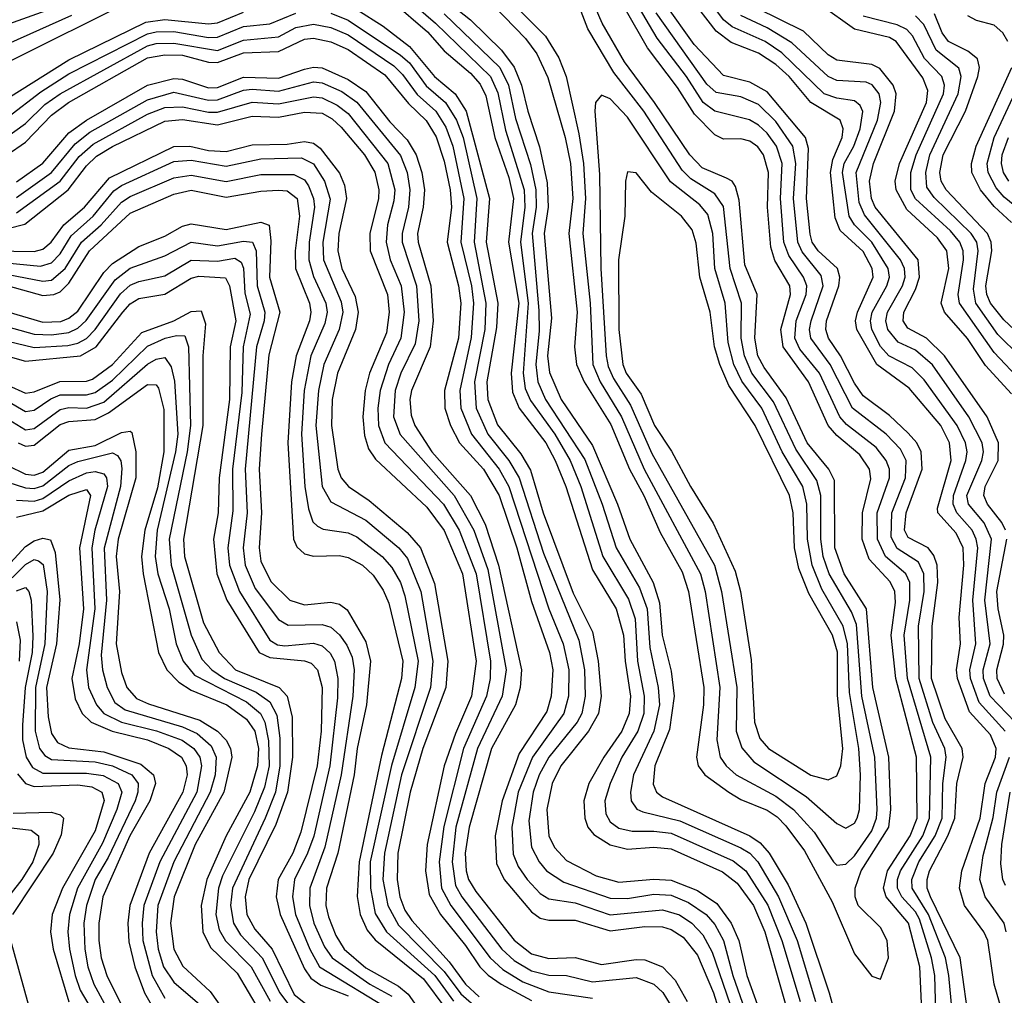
# Model space of a CAD drawing. Header units: inches. Extents: x 501365 to 657855, y 482276 to 547543.
# Tile 750 of 957: x 606617 to 608873, y 526385 to 528620. Entities that reach past the tile are written whole.
import ezdxf

# ---------------------------------------------------------------- set-up
doc = ezdxf.new("R2010")
doc.units = ezdxf.units.IN
doc.header["$MEASUREMENT"] = 0
doc.layers.add('A6502', color=7, linetype='Continuous')

msp = doc.modelspace()

# ---------------------------------------------------------------- linework, layer by layer
at = {"layer": 'A6502', "color": 5}
for points, elevation in [([(607678.1, 528678.1), (607776.5, 528576.5), (607801.8, 528541.8), (607827.7, 528487.7), (607867.3, 528350), (607879.1, 528290), (607884.8, 528210), (607875.7, 528130), (607894.6, 527950), (607888.6, 527870), (607892.8, 527830), (607910.6, 527790), (607972, 527692), (608014.9, 527590), (608047.5, 527530), (608084.9, 527444.9), (608135.1, 527355.1), (608149.5, 527310), (608185.1, 527090), (608184.1, 527050), (608167.9, 526930), (608171.6, 526910), (608187.2, 526890), (608242.4, 526850), (608270, 526833.5), (608330, 526808.8), (608353.3, 526793.3), (608372.7, 526772.7), (608415.2, 526715.2), (608478.6, 526598.6), (608530, 526479.8), (608570, 526428.6), (608590, 526421.2), (608607.8, 526470), (608605.3, 526510), (608590, 526539.9), (608538.9, 526590), (608531.6, 526610), (608531.6, 526630), (608545.6, 526670), (608609, 526770), (608613.6, 526810), (608608.6, 526930), (608572.1, 527090), (608557.9, 527270), (608506.1, 527350), (608485.2, 527410), (608484.2, 527564.3), (608471.3, 527590), (608422, 527650), (608373.8, 527753.8), (608322.8, 527822.8), (608308.7, 527850), (608301.4, 527890), (608307, 527990), (608278.5, 528058.5), (608266.2, 528206.2), (608257.5, 528237.5), (608249.6, 528249.6), (608237, 528257), (608180.8, 528280.8), (608152.5, 528310), (608072.1, 528430), (608003, 528523), (607952, 528612), (607900.4, 528730)], 4120), ([(607693, 528713), (607821.8, 528581.8), (607852.8, 528532.8), (607869.2, 528490), (607898.7, 528358.7), (607909.3, 528290), (607913.9, 528210), (607907.5, 528130), (607924.2, 527970), (607930.4, 527830), (607947.1, 527790), (607996.2, 527710), (608048.3, 527590), (608177.5, 527350), (608187.6, 527310), (608221.6, 527090), (608214.8, 526970), (608222.3, 526930), (608236.1, 526910), (608258.6, 526890), (608350, 526840.6), (608390.5, 526810.5), (608438.1, 526758.1), (608482.3, 526690), (608490, 526682.3), (608510, 526684.7), (608530, 526704.4), (608570, 526761.2), (608580.8, 526790), (608581.8, 526810), (608576.7, 526930), (608547.3, 527070), (608534.4, 527234.4), (608523.5, 527263.5), (608472.1, 527350), (608458.5, 527390), (608452.7, 527430), (608452.7, 527530), (608444.1, 527564.1), (608395.6, 527635.6), (608344.6, 527744.5), (608295.1, 527810), (608277.8, 527850), (608270.6, 527890), (608271.1, 527970), (608245.3, 528050), (608230, 528191.5), (608210, 528221.2), (608155.4, 528255.4), (608134.9, 528274.9), (608047.1, 528410), (607978.7, 528498.7), (607919.2, 528599.2), (607869.1, 528729.1)], 4140), ([(607530, 528715.1), (607650, 528619.2), (607721.3, 528550), (607750, 528511.4), (607766.7, 528470), (607781.2, 528410), (607808.6, 528328.6), (607825.8, 528245.8), (607827.8, 528190), (607819.3, 528130), (607836, 527936), (607826.5, 527850), (607831.2, 527811.2), (607858.1, 527750), (607930, 527644.6), (607986.9, 527510), (608015.5, 527430), (608068.9, 527330), (608083.4, 527283.4), (608089.2, 527210), (608110, 527127.5), (608117.2, 527070), (608106.1, 526993.9), (608072.8, 526910), (608068.6, 526868.6), (608076.7, 526850), (608090, 526839), (608290, 526749.8), (608313.7, 526733.7), (608334.4, 526710), (608377.9, 526637.9), (608418.8, 526550), (608472.4, 526390), (608511.1, 526250)], 4080), ([(607470, 528698.8), (607570, 528612.2), (607696.1, 528490), (607712.5, 528452.6), (607730, 528366.4), (607773, 528230), (607774.7, 528190), (607764.7, 528110), (607782.6, 527970), (607770.6, 527810), (607775.1, 527775.1), (607787.5, 527747.5), (607843.6, 527670), (607878.2, 527610), (607903.2, 527550), (607953.8, 527390), (608012.4, 527292.4), (608027.3, 527247.3), (608033.2, 527150), (608048.4, 527070), (608047.5, 527030), (608033.9, 526990), (607997.1, 526930), (607970.1, 526870.1), (607957.8, 526830), (607960.1, 526800.1), (607970, 526781.9), (607990, 526767.3), (608020.3, 526760.3), (608070, 526760.9), (608110, 526755.8), (608252.4, 526692.4), (608281, 526670), (608331.2, 526591.2), (608363.7, 526510), (608405.6, 526370)], 4040), ([(608875.6, 526990), (608815.6, 527055.6), (608796, 527110), (608794.2, 527130), (608807.9, 527190), (608801.1, 527290), (608812.5, 527410), (608809.2, 527430), (608799.5, 527450), (608764.6, 527490), (608756, 527510), (608756.9, 527530), (608785.6, 527610), (608788.1, 527630), (608784.2, 527650), (608765.7, 527690), (608690, 527794.5), (608662, 527822), (608609, 527850), (608590, 527871.4), (608570, 527910), (608566.5, 527930), (608570.5, 527950), (608604, 528010), (608610.1, 528030), (608607.5, 528050), (608570.1, 528110), (608530.2, 528150.2), (608517.6, 528170), (608502.9, 528270), (608506.2, 528290), (608528.6, 528330), (608543.1, 528370), (608549.4, 528409.4), (608543.2, 528423.2), (608530, 528434), (608490, 528440), (608460.3, 528450), (608363.6, 528543.6), (608325.7, 528570), (608250, 528603.4), (608230, 528619.5), (608177.7, 528690)], 3960), ([(606590, 528522.9), (606874.8, 528665.2)], 4020), ([(607470, 528662.3), (607551.8, 528591.8), (607590, 528548.6), (607650, 528497.6), (607672.2, 528472.2), (607685.1, 528445.1), (607706.3, 528350), (607738.2, 528258.2), (607748.6, 528210), (607737.2, 528110), (607760.8, 527970), (607743, 527810), (607746.6, 527766.6), (607762, 527730), (607822.8, 527650), (607844.4, 527610), (607868.6, 527550), (607930, 527359.4), (607983.9, 527270), (608000.7, 527210), (608004.4, 527150), (608016.5, 527070), (608014, 527030), (607996.6, 526990), (607955.5, 526930), (607921.4, 526870), (607910, 526830), (607912, 526790), (607919.4, 526770), (607932.7, 526752.7), (607970, 526729), (608010, 526719.3), (608070, 526723.8), (608110, 526720.4), (608227.5, 526667.5), (608261.5, 526641.5), (608298.8, 526590), (608324.8, 526530), (608405.5, 526245.5)], 4020), ([(608868.1, 526350), (608850.1, 526410), (608835.4, 526510), (608826.4, 526530), (608782, 526590), (608770.9, 526630), (608776, 526670), (608817.8, 526790), (608829.3, 526870), (608853.3, 526930), (608854.8, 526950), (608841.5, 526981.5), (608793.9, 527033.9), (608766.5, 527110), (608763.6, 527130), (608773.2, 527190), (608770.3, 527250), (608780.8, 527370), (608779.3, 527410), (608763.1, 527443.1), (608720.8, 527490), (608720.3, 527500.3), (608751.8, 527610), (608748, 527650), (608728, 527690), (608655.5, 527775.5), (608581, 527830), (608535.2, 527910), (608532.7, 527930), (608537.2, 527950), (608572.6, 528030), (608570.5, 528050), (608550, 528089.1), (608497, 528137), (608485.9, 528165.9), (608475.2, 528270), (608480.2, 528299.8), (608501.7, 528350), (608503.9, 528370), (608497.2, 528390), (608430, 528429.8), (608380.3, 528490), (608350, 528517.4), (608310, 528543.3), (608247.8, 528567.8), (608213.3, 528593.2), (608152.6, 528672.6)], 3980), ([(606570, 528602.9), (606710, 528652.1)], 4060), ([(606590, 528439.8), (606730, 528528.1), (606905.8, 528614.2), (606950, 528620.5), (607050, 528610.4), (607070, 528612.4), (607130, 528636.9)], 3980), ([(607390, 528643.6), (607450, 528604.9), (607510, 528558.3), (607567.9, 528490), (607614.8, 528450), (607640.2, 528410), (607693.7, 528210), (607686.1, 528110), (607712.9, 527970), (607710, 527914.4), (607687.8, 527790), (607690, 527750), (607711.9, 527691.9), (607765.2, 527625.2), (607787.6, 527587.6), (607816.5, 527490), (607885.7, 527305.7), (607930, 527217.1), (607942.9, 527150), (607949.9, 527070), (607943.2, 527030), (607920.4, 526990), (607857.4, 526910), (607837.2, 526870), (607824.9, 526810), (607829.7, 526749.7), (607842.8, 526722.8), (607870, 526693), (607937.9, 526657.9), (607990, 526643.5), (608070, 526650.4), (608110, 526648.3), (608170, 526624.5), (608214.6, 526594.7), (608247.7, 526550), (608264.9, 526510), (608283.6, 526430), (608316.7, 526336.8)], 3980), ([(608684.3, 526350), (608680, 526450), (608654, 526550), (608602.6, 526610), (608596.5, 526630), (608605.6, 526670), (608658, 526750), (608673.9, 526790), (608671.9, 526930), (608624.9, 527110), (608614.2, 527210), (608624.4, 527284.4), (608622.4, 527310), (608611.6, 527331.6), (608564, 527384), (608547.7, 527430), (608548.3, 527490), (608567.9, 527567.9), (608564.6, 527590), (608542.5, 527622.5), (608490, 527666.8), (608470, 527690), (608424.6, 527790), (608366.5, 527870), (608361.7, 527910), (608383.8, 527990), (608382.3, 528010), (608347.9, 528067.9), (608338.4, 528098.4), (608330.7, 528190), (608333.4, 528270), (608321.6, 528310), (608308.4, 528328.4), (608290, 528341.7), (608270, 528346.9), (608230, 528346.4), (608210, 528355.7), (608163.5, 528403.5), (608124.8, 528464.8), (608055.5, 528555.5), (608004.5, 528644.5)], 4080), ([(608717.7, 526290), (608714.3, 526430), (608706.9, 526470), (608678.9, 526558.9), (608670, 526575.6), (608638.3, 526610), (608628.7, 526630), (608628.9, 526650), (608635.5, 526670), (608686.8, 526750), (608702.4, 526790), (608704.9, 526930), (608651.6, 527110), (608643.7, 527210), (608656.7, 527290), (608656.6, 527330), (608648.1, 527350), (608601.2, 527390), (608582.5, 527430), (608581.9, 527490), (608610, 527570), (608610.1, 527590.1), (608602.9, 527610), (608579.7, 527639.7), (608512.2, 527692.2), (608496.6, 527710), (608450, 527810), (608405, 527865), (608393.8, 527890), (608396.7, 527930), (608419.7, 527990), (608420.8, 528010), (608413.6, 528030), (608379.4, 528079.4), (608368.4, 528110), (608360.6, 528210), (608364.6, 528290), (608351.3, 528330), (608330, 528359.9), (608310, 528378.4), (608289.7, 528390.3), (608210, 528410.6), (608183.1, 528430), (608144.9, 528490), (608077.6, 528577.6), (608034.8, 528650)], 4060), ([(608756, 526324), (608746.6, 526430), (608738.7, 526470), (608699.9, 526570), (608662.6, 526630), (608661.5, 526650), (608677.9, 526690), (608715.4, 526750), (608730.8, 526790), (608732.4, 526870), (608740.6, 526930), (608737.3, 526950), (608710, 527009.9), (608678.3, 527110), (608676.5, 527230), (608689.7, 527310), (608688.8, 527350), (608676.7, 527376.7), (608628.2, 527408.2), (608614.3, 527434.3), (608615.7, 527490), (608647.3, 527570), (608648.9, 527610), (608635.5, 527635.5), (608602.7, 527670), (608525.4, 527730), (608474.2, 527830), (608430.4, 527890), (608427.3, 527910), (608431, 527930), (608458, 528010), (608453.4, 528033.4), (608410, 528087.8), (608400.4, 528110), (608390.1, 528210), (608395.4, 528290), (608388.7, 528330), (608350, 528386.9), (608310, 528425.6), (608270, 528442.9), (608212.9, 528452.8), (608192, 528472), (608075.7, 528635.7)], 4040), ([(608794.2, 526310), (608772.2, 526470), (608704.7, 526610), (608697, 526630), (608696.4, 526650), (608702.1, 526670), (608743.9, 526750), (608759.8, 526790), (608764.9, 526870), (608779.1, 526930), (608776.6, 526950), (608737.8, 527017.8), (608706.9, 527110), (608707.9, 527230), (608721, 527330), (608719.3, 527370), (608712.3, 527392.3), (608699.1, 527410), (608653.2, 527433.2), (608644.7, 527450), (608648.4, 527490), (608685.3, 527590), (608682.8, 527630), (608673.1, 527650), (608652.8, 527672.8), (608610, 527712.9), (608550, 527757.7), (608530, 527786.9), (608497.8, 527850), (608470.2, 527890), (608464.1, 527910), (608466, 527930), (608494, 528010), (608496.4, 528030), (608490.9, 528050), (608446.9, 528090), (608433.5, 528110), (608428.2, 528128.2), (608420.3, 528210), (608425, 528325), (608417.9, 528350), (608330, 528454.3), (608290, 528476.9), (608230, 528492), (608162.8, 528562.8), (608096.3, 528656.2)], 4020), ([(608876.4, 527450), (608867.9, 527467.8), (608834.7, 527510), (608826.6, 527530), (608829.8, 527550), (608859.2, 527610), (608860.4, 527650), (608834.1, 527710), (608736.5, 527850), (608695.3, 527890), (608652.7, 527912.7), (608642, 527930), (608643.1, 527950), (608670, 528001.9), (608678.8, 528030), (608676.2, 528070), (608577.6, 528190), (608569.2, 528210), (608564.2, 528250), (608573.4, 528290), (608621.7, 528410), (608625.7, 528450), (608618.6, 528470), (608588.2, 528508.2), (608570, 528516.9), (608490, 528527.4), (608470, 528539.4), (608413.2, 528593.2), (608306, 528646)], 3920), ([(608890, 527762.6), (608830, 527827.2), (608789.1, 527889.1), (608736.5, 527950), (608728.5, 527970), (608746.6, 528050), (608741.4, 528090), (608720.4, 528120.4), (608650, 528185.1), (608625.4, 528230), (608623.6, 528250), (608633.3, 528290), (608695, 528430), (608698, 528458), (608686.6, 528486.6), (608625.6, 528570), (608610, 528578.7), (608530, 528598), (608453.1, 528653.1)], 3880), ([(606590, 528396.9), (606665.4, 528454.6), (606730, 528495.7), (606910, 528587.3), (606930, 528592.2), (606970, 528592.5), (607050, 528578.9), (607070, 528579.5), (607130, 528604.2), (607190, 528610.7), (607250, 528635)], 3960), ([(606590, 528564.2), (606736.5, 528630)], 4040), ([(607330, 528634.5), (607370, 528619), (607490, 528538.5), (607510, 528520.8), (607548.6, 528468.6), (607593.1, 528430), (607618.4, 528390), (607633.3, 528350), (607664.4, 528210), (607658.3, 528110), (607685.4, 527970), (607683.2, 527910), (607659.2, 527790), (607663.4, 527730), (607690.1, 527670.1), (607738.3, 527610), (607761.7, 527570), (607817.7, 527397.7), (607898.1, 527198.1), (607911.2, 527130), (607912.8, 527070), (607905.3, 527030), (607894.5, 527010), (607829.7, 526930), (607807.5, 526890), (607793.5, 526850), (607784.2, 526784.2), (607790, 526724.2), (607807.2, 526690), (607824.2, 526670), (607864, 526644), (607970, 526606.9), (608010, 526606.6), (608070, 526615.9), (608110, 526613.7), (608150, 526597.3), (608190, 526570), (608210, 526546.9), (608230, 526510), (608251, 526430), (608300.6, 526290)], 3960), ([(607590, 528633.1), (607717.2, 528510), (607737.4, 528470), (607753.5, 528393.5), (607787.9, 528287.9), (607799.8, 528230), (607800.8, 528190), (607791.8, 528130), (607806.7, 527953.3), (607807.3, 527907.3), (607799.8, 527830), (607804.2, 527790), (607822.4, 527750), (607911.8, 527611.8), (607951.8, 527510), (607984.3, 527410), (608037.8, 527317.8), (608054.8, 527270), (608061.2, 527181.2), (608080.2, 527090), (608083, 527050), (608070.2, 526990), (608023.7, 526890), (608016.7, 526850), (608018.3, 526830), (608031.3, 526811.3), (608044.9, 526804.9), (608130, 526784.5), (608270, 526722.1), (608290, 526710), (608308.4, 526690), (608356.1, 526610), (608398.6, 526510), (608440.8, 526370)], 4060), ([(608898.4, 527010), (608841.2, 527070), (608825.8, 527110), (608825, 527130), (608841.2, 527190), (608829.1, 527290), (608843.9, 527430), (608827.2, 527467.2), (608791.2, 527510), (608787.6, 527530), (608822.1, 527610), (608826, 527630), (608822.8, 527650), (608792.2, 527710), (608709.2, 527829.2), (608670, 527863), (608630, 527881), (608606.3, 527910), (608602.3, 527930), (608606.1, 527950), (608640, 528010), (608646.1, 528030), (608645.1, 528050), (608635.7, 528070), (608552.8, 528172.8), (608540.9, 528200.9), (608533.8, 528270), (608583.2, 528390), (608590.7, 528430), (608586.7, 528450), (608570.8, 528470.8), (608556.6, 528476.5), (608490, 528480.5), (608470, 528489.5), (608386.7, 528566.7), (608330, 528601.5), (608270, 528629.8)], 3940), ([(608913.8, 527790), (608850, 527857.1), (608770.8, 527970), (608767.8, 527990), (608780, 528070), (608779.2, 528090), (608771.6, 528110), (608750, 528136.3), (608670, 528209.2), (608659.5, 528230), (608659.4, 528270), (608671.7, 528310), (608734.4, 528450), (608736.3, 528470), (608730.4, 528490), (608690.8, 528530.8), (608662.8, 528582.8), (608650, 528597.5), (608628.3, 528608.3), (608550, 528628.3)], 3860), ([(608910, 527847.8), (608858.9, 527898.9), (608807.9, 527970), (608802.7, 528002.7), (608813.9, 528090), (608810.2, 528110.2), (608797.4, 528130), (608712.6, 528212.6), (608696.3, 528236.3), (608693.3, 528270), (608702.9, 528310), (608767.8, 528450), (608774.5, 528490), (608768.9, 528508.9), (608717.5, 528550), (608689.2, 528609.2), (608670, 528628.6)], 3840), ([(608934.1, 527874.1), (608872.2, 527932.2), (608841.9, 527970), (608833.4, 527990), (608831.4, 528010), (608844.7, 528090), (608843.6, 528110), (608835, 528130), (608740.3, 528230), (608728.5, 528250), (608725.7, 528270), (608733.4, 528310), (608784.2, 528410), (608813.1, 528490), (608816.3, 528510), (608812, 528530), (608790, 528547.5), (608745.5, 528570), (608731.3, 528590), (608713.6, 528633.6)], 3820), ([(608881.7, 528570), (608869.8, 528589.8), (608850, 528607), (608810, 528618.2), (608790, 528629)], 3780), ([(606570, 528339.5), (606630, 528381.8), (606674.5, 528425.5), (606709.7, 528450), (606910, 528559.8), (606930, 528565.2), (606970, 528565.8), (607070, 528549.6), (607130, 528573.1), (607210, 528580.9), (607250, 528601.6), (607290, 528609.7), (607330, 528602.3), (607370, 528585.2), (607474.3, 528514.3), (607494.6, 528494.6), (607528.3, 528448.3), (607570.4, 528410), (607593.7, 528373.7), (607609.9, 528330), (607634.7, 528210), (607628.2, 528110), (607652.2, 528010), (607657.2, 527970), (607651.7, 527891.7), (607625.5, 527770), (607628.2, 527730), (607652.3, 527670), (607715.9, 527590), (607738, 527550), (607829.8, 527270.2), (607862.8, 527190), (607875.8, 527130), (607874.7, 527070), (607864.4, 527030), (607792.6, 526930), (607759.4, 526850), (607744.5, 526770), (607748, 526708), (607759.7, 526679.7), (607779.8, 526650), (607810, 526617.4), (607830, 526605.6), (607890, 526596.3), (607970, 526568.6), (608090, 526580.6), (608128.9, 526568.9), (608157.3, 526550), (608182.8, 526522.8), (608203.7, 526483.7), (608270.3, 526290.3)], 3940), ([(606588.7, 528310), (606630, 528339), (606690, 528401), (606729.2, 528430), (606910, 528532.2), (606950, 528539.4), (606990, 528538.4), (607050, 528522.2), (607070, 528521.7), (607130, 528543.9), (607210, 528546.9), (607270, 528575.1), (607290, 528577.9), (607330, 528569.2), (607370, 528551.2), (607453.8, 528493.8), (607508.1, 528428.1), (607548.9, 528388.9), (607571.8, 528351.8), (607590, 528295.5), (607603.6, 528230), (607606.4, 528190), (607596.7, 528110), (607622.8, 528010), (607627.7, 527970), (607622.6, 527890), (607590.2, 527770), (607591.2, 527730), (607604.1, 527690), (607625.2, 527650), (607680.2, 527590), (607715.9, 527530), (607756.3, 527410), (607790, 527287.1), (607831.5, 527170), (607838.9, 527130), (607834.7, 527070), (607825, 527035), (607761.7, 526938.3), (607722.8, 526830), (607706.4, 526750), (607710, 526686.7), (607727.4, 526650), (607790, 526575.4), (607810, 526561.5), (607830, 526556.4), (607890, 526556.4), (607970, 526532.4), (608050, 526542.4), (608090, 526541.7), (608110, 526535.6), (608137.6, 526517.6), (608170, 526476.5), (608207.3, 526390), (608250, 526252.4)], 3920), ([(606610, 528248.4), (606670, 528291.2), (606730, 528360.9), (606770, 528390), (606910, 528469.9), (606970, 528485.3), (606990, 528483.3), (607050, 528463.6), (607070, 528464.8), (607130, 528488.1), (607210, 528486), (607270, 528506.5), (607290, 528510.9), (607310, 528509.2), (607370, 528483.2), (607410, 528455.2), (607465.6, 528385.6), (607504.7, 528344.7), (607525.3, 528310), (607538.3, 528270), (607544.5, 528230), (607542, 528190), (607529, 528130), (607529.9, 528110), (607559.5, 528010), (607564.7, 527930), (607557.5, 527870), (607514.7, 527770), (607511.2, 527750), (607514.1, 527714.1), (607522.7, 527690), (607561.9, 527630), (607650, 527530), (607683.8, 527463.8), (607714.3, 527370), (607767.1, 527130), (607764, 527090), (607753.3, 527050), (607697.9, 526950), (607646.9, 526770), (607637.8, 526710), (607640, 526670), (607645.9, 526650), (607662.1, 526622.1), (607750, 526510.6), (607790, 526479.8), (607830, 526468.7), (607890, 526471.4), (607950, 526454.8), (608030, 526466.5), (608050, 526465.4), (608090, 526449.5), (608118.9, 526418.9), (608146.5, 526370)], 3880), ([(608890, 528155.3), (608850, 528192.1), (608818.9, 528230), (608799.1, 528270), (608798, 528290), (608808.8, 528330), (608891, 528510)], 3780), ([(608910, 528183.1), (608873.2, 528213.2), (608854.9, 528234.9), (608836.4, 528270), (608833.9, 528290), (608850.2, 528349.8), (608925, 528510)], 3760), ([(606610, 528212.4), (606690, 528269.9), (606744.2, 528335.8), (606777.9, 528362.1), (606910, 528436.5), (606970, 528453.6), (607050, 528435.4), (607070, 528436.4), (607130, 528458.4), (607150, 528460.9), (607210, 528456.4), (607290, 528477.4), (607310, 528475.3), (607355.4, 528455.4), (607390, 528430.9), (607490, 528308.5), (607505.3, 528270), (607511.4, 528230), (607507.9, 528190), (607493.3, 528130), (607493.7, 528110), (607526.5, 528010), (607531.7, 527930), (607523.1, 527876.9), (607490.2, 527810), (607477.6, 527770), (607473.4, 527710), (607489.1, 527669.1), (607612.4, 527530), (607657.5, 527450), (607690, 527359.8), (607731.6, 527130), (607723.1, 527070), (607666.1, 526950), (607616.7, 526770), (607608, 526690), (607616.1, 526636.1), (607630.2, 526610), (607722.1, 526490), (607750, 526464.3), (607790, 526440.3), (607830, 526430.6), (607870, 526430), (607930, 526415.3), (608030, 526425), (608070, 526409.8), (608091.1, 526391.1), (608116.1, 526350)], 3860), ([(606610, 528177.2), (606710, 528250), (606753.6, 528306.4), (606785.4, 528334.7), (606910, 528403.3), (606950, 528418.6), (606990, 528420.5), (607050, 528408.1), (607070, 528408.3), (607150, 528430.6), (607210, 528426.8), (607290, 528443.4), (607310, 528440.6), (607344.4, 528424.4), (607370, 528404.9), (607460.8, 528290), (607476.6, 528230), (607474.8, 528205.2), (607459.7, 528150), (607456.9, 528110), (607466, 528070), (607491.6, 528010), (607498.2, 527950), (607490.2, 527890), (607462.4, 527830), (607443, 527770), (607437.7, 527730), (607439.2, 527690), (607454.2, 527650), (607588.3, 527510), (607624.1, 527450), (607663.3, 527350), (607696, 527150), (607695.3, 527110), (607687.1, 527070), (607634.2, 526950), (607588.9, 526771.1), (607578.2, 526690), (607583.7, 526630), (607605, 526590), (607695.5, 526470), (607723.9, 526443.9), (607770, 526415.2), (607830, 526392.5), (607930, 526378.1)], 3840), ([(606590, 528141.3), (606628.9, 528151.1), (606728.4, 528230), (606770, 528284.7), (606793.1, 528306.9), (606830, 528329.7), (606950, 528387.2), (606990, 528390.9), (607070, 528379.2), (607150, 528399.1), (607210, 528396.5), (607270, 528408.1), (607310, 528405.6), (607332.9, 528392.9), (607353.7, 528373.7), (607407.6, 528310), (607430.8, 528270.8), (607440.3, 528230), (607439.5, 528210), (607419.8, 528130), (607420.6, 528090), (607459.7, 527990), (607463.7, 527950), (607457.4, 527902.6), (607419, 527810), (607408.8, 527770), (607403.3, 527710), (607407.4, 527667.4), (607416.7, 527636.7), (607432.7, 527612.7), (607550, 527502.6), (607590, 527449.7), (607631.7, 527350), (607663.4, 527150), (607652.6, 527070), (607615.6, 526984.4), (607589.9, 526910), (607551, 526730), (607546.7, 526670), (607555.6, 526615.6), (607581.3, 526570), (607638.7, 526498.7), (607671.4, 526450), (607690.4, 526430.4), (607720.5, 526410), (607790, 526372.6)], 3820), ([(608884, 528250), (608871.7, 528270), (608866.9, 528290), (608868.4, 528310), (608882.9, 528350)], 3740), ([(606510, 528091), (606650, 528088.8), (606670, 528094.1), (606689.5, 528110.5), (606718.1, 528150), (606765.6, 528190), (606822.6, 528257.4), (606970, 528329.4), (607007, 528330), (607050, 528320.3), (607090, 528318.1), (607150, 528333.2), (607230, 528335), (607270, 528340.8), (607290, 528336.9), (607305.3, 528325.3), (607350, 528268.3), (607361.1, 528241.1), (607366.1, 528210), (607348.3, 528130), (607346.1, 528090), (607355.5, 528050), (607385.6, 527985.6), (607392.8, 527950), (607386.3, 527910), (607345, 527810), (607333.4, 527750), (607331.7, 527690), (607346.3, 527590), (607354.1, 527570), (607370.4, 527550.4), (607417.9, 527517.9), (607505.1, 527445.1), (607535.4, 527410), (607567.7, 527327.7), (607598.1, 527150), (607593.4, 527090), (607541.2, 526950), (607511.7, 526850), (607483.8, 526710), (607482.1, 526650), (607488, 526610), (607499.9, 526579.9), (607515.8, 526555.8), (607601.2, 526461.2), (607638.9, 526410), (607670, 526380.7)], 3780), ([(606554, 528066), (606664.9, 528055.1), (606690, 528062.8), (606710, 528083.5), (606735.3, 528124.7), (606785.1, 528170), (606832.6, 528227.4), (606850, 528239.7), (606970, 528294.6), (607010, 528297.7), (607090, 528284.2), (607170, 528301.1), (607263.1, 528303.1), (607290, 528289.5), (607315.4, 528250), (607328.7, 528208.7), (607311.9, 528110), (607313.6, 528070), (607353.5, 527973.5), (607357.7, 527950), (607349.5, 527910), (607313.9, 527830), (607302, 527770), (607295.5, 527690), (607310.2, 527550.2), (607330, 527514.8), (607410, 527473.1), (607485.6, 527410), (607505.4, 527385.4), (607536, 527310), (607564.2, 527150), (607558.2, 527090), (607491.7, 526890), (607452.7, 526710), (607449, 526650), (607460.4, 526590), (607485, 526545), (607590, 526439.4), (607627.9, 526387.9), (607670, 526351.1)], 3760), ([(606570, 528039.6), (606670, 528020.4), (606690, 528023.4), (606721.2, 528050), (606759, 528110), (606803.9, 528150), (606850, 528202.1), (606870, 528214.9), (606970, 528257.8), (607010, 528263.8), (607090, 528249.5), (607170, 528265), (607245.4, 528265.3), (607270, 528252.6), (607279, 528239), (607290.6, 528210), (607292.7, 528190), (607280.2, 528110), (607279.4, 528070), (607290, 528031.5), (607318.3, 527970), (607321.3, 527950), (607316.3, 527923.7), (607284.1, 527850), (607269.1, 527770), (607262.5, 527670), (607270.5, 527550.5), (607279.2, 527499.2), (607289, 527469), (607299.2, 527459.2), (607312.2, 527452.2), (607370, 527443.8), (607390, 527434.9), (607447.6, 527390), (607470, 527364.6), (607490, 527330.1), (607499.9, 527299.9), (607529.9, 527150), (607522.9, 527090), (607469, 526911), (607420.4, 526690), (607420.7, 526630), (607432, 526572), (607457.3, 526530), (607568.4, 526430), (607611.3, 526371.3)], 3740), ([(606590.4, 528010.4), (606670, 527987.8), (606695.1, 527990), (606710, 527996.6), (606730, 528016.3), (606776.8, 528090), (606870, 528176.2), (606970, 528220.3), (607010, 528229), (607090, 528213.3), (607170, 528227.2), (607210, 528229.4), (607230, 528227.8), (607253.2, 528210), (607258.2, 528170), (607248.3, 528090), (607249.4, 528050), (607281.3, 527970), (607284.3, 527950), (607281.3, 527930), (607250.4, 527850), (607239.6, 527790), (607231.7, 527650), (607244.9, 527430), (607252.1, 527412.1), (607270, 527395.7), (607290, 527390.4), (607350, 527392.1), (607370, 527387.4), (607402.4, 527370), (607427.2, 527347.2), (607450, 527313), (607462.7, 527282.7), (607494.8, 527150), (607491.7, 527110), (607446, 526934), (607395.1, 526690), (607390.8, 526610.8), (607397.1, 526570), (607413.4, 526533.4), (607431.4, 526511.4), (607542.5, 526422.5), (607593.7, 526353.7)], 3720), ([(606590, 527950.5), (606670, 527926.7), (606711.3, 527928.7), (606730, 527936.1), (606750, 527951.8), (606810, 528040.3), (606830, 528061.4), (606890, 528100.4), (606950, 528124.2), (606990, 528147.1), (607010, 528152.2), (607090, 528139.4), (607170, 528156.1), (607188.8, 528148.8), (607192.8, 528112.8), (607189.4, 528030), (607213.3, 527950), (607188.3, 527851.7), (607170.9, 527670), (607165.6, 527590), (607171, 527490), (607165.7, 527410), (607170, 527379.3), (607192.3, 527332.3), (607236.1, 527290), (607270, 527279.1), (607330, 527285.1), (607350, 527280.7), (607367.6, 527267.6), (607410, 527194.5), (607421.2, 527150), (607411.5, 527050), (607390.5, 526950), (607383.5, 526890), (607346.1, 526710), (607320.2, 526630), (607318.6, 526590), (607324.6, 526564.6), (607341.8, 526521.8), (607360.8, 526490), (607410, 526447.8), (607485.2, 526405.2), (607507.3, 526387.3), (607589.8, 526269.8)], 3680), ([(606570, 527921.3), (606650, 527899.3), (606690, 527897.9), (606730, 527903.2), (606750, 527912.7), (606769.7, 527930.3), (606835.9, 528024.1), (606870, 528050.2), (606950, 528078.8), (607010, 528109.8), (607070, 528101.4), (607130, 528112.3), (607150.6, 528110), (607159.1, 528090), (607161, 528010), (607179.1, 527950), (607177.5, 527930), (607159.7, 527870), (607133.9, 527590), (607138.4, 527490), (607129.3, 527410), (607134.1, 527370), (607156.9, 527316.9), (607210, 527245.2), (607232.2, 527232.2), (607310, 527234.2), (607330, 527228.2), (607350, 527210.8), (607366.9, 527186.9), (607378.9, 527158.9), (607383.4, 527130), (607380.8, 527070), (607354.1, 526890), (607316.3, 526723.7), (607282, 526630), (607281.4, 526590), (607291.5, 526550), (607315.7, 526495.7), (607333.5, 526470), (607419.6, 526410), (607470, 526382.7)], 3660), ([(606570, 527887.8), (606650, 527868.4), (606727, 527873), (606750, 527878.4), (606770.3, 527889.7), (606790, 527909.8), (606848.4, 527991.6), (606870, 528011.4), (606890, 528020.1), (606950, 528033.2), (607010, 528069), (607070, 528066.5), (607110, 528073.2), (607124.4, 528064.4), (607130.3, 528050.3), (607132.9, 527992.9), (607145.3, 527945.3), (607129.3, 527870), (607125.9, 527765.9), (607104.5, 527590), (607105.7, 527494.3), (607094.3, 527410), (607098.1, 527370), (607120.4, 527310), (607190, 527198.5), (607207.5, 527187.5), (607224.9, 527184.9), (607290, 527191.3), (607310, 527185.1), (607328.4, 527168.4), (607338.7, 527150), (607346.3, 527110), (607345.7, 527065.7), (607327.7, 526910), (607290.8, 526749.2), (607276.9, 526710), (607246.7, 526650), (607241.9, 526610), (607249, 526570), (607281.9, 526490), (607304.4, 526450), (607470, 526348.9)], 3640), ([(606570, 527854.5), (606630, 527837.8), (606756.7, 527850), (606792.4, 527870), (606853.2, 527950), (606870, 527968.7), (606890, 527981.4), (606950, 527991.1), (607010, 528027.6), (607027.8, 528032.2), (607088.4, 528028.4), (607097.8, 528010), (607112, 527930), (607099.6, 527870), (607097.8, 527750), (607074.5, 527570), (607071.6, 527490), (607060.9, 527430), (607068.6, 527350), (607091.6, 527290), (607165.8, 527170), (607190, 527158.5), (607270, 527151), (607285.2, 527145.2), (607299.4, 527130), (607310.4, 527090), (607307.7, 526990), (607299, 526910), (607261.6, 526758.4), (607242.8, 526710), (607209.7, 526650), (607204.6, 526610), (607213.9, 526570), (607270, 526445.1), (607284, 526424), (607307.4, 526407.4), (607370, 526383.2)], 3620), ([(606590, 527782.4), (606630, 527763.9), (606650, 527767), (606709.4, 527790.6), (606770, 527791.9), (606783.7, 527796.3), (606830, 527829.7), (606896.6, 527903.4), (606970.4, 527929.6), (607010, 527951.3), (607032.6, 527952.6), (607042.9, 527922.9), (607036.6, 527850), (607036.8, 527690), (606992.2, 527430), (606994.5, 527390), (607038.2, 527238.2), (607073.9, 527170), (607111.7, 527130), (607211.8, 527090), (607230, 527070), (607241.7, 527021.7), (607242.4, 526930), (607230.8, 526850), (607204.4, 526775.6), (607142.2, 526650), (607133.7, 526610), (607137.8, 526570), (607156, 526536), (607195.8, 526490), (607246, 526386), (607279.5, 526359.5)], 3580), ([(606590, 527745.9), (606630, 527722), (606650, 527725.3), (606688.6, 527751.4), (606710, 527760), (606770, 527760.4), (606790, 527765.3), (606830, 527793.8), (606910, 527872.2), (606950.3, 527890.3), (606976.6, 527896.6), (606995.2, 527895.2), (607003.7, 527870), (607008.5, 527690), (607001, 527630), (606959.6, 527430), (606964.4, 527370), (607009.7, 527209.7), (607034.7, 527154.7), (607057.7, 527130), (607086.6, 527110), (607158.9, 527078.9), (607190, 527057), (607206.2, 527026.2), (607213.3, 526973.3), (607213.5, 526910), (607203.4, 526850), (607179.9, 526790), (607104.5, 526630), (607099.8, 526590), (607106.8, 526550), (607122.9, 526522.9), (607173.1, 526470), (607213.2, 526390), (607237.6, 526357.6)], 3560), ([(606570, 527716.8), (606630, 527680.2), (606650, 527683.5), (606710, 527726.9), (606730, 527731.1), (606770, 527729.6), (606810, 527743.6), (606910, 527830.3), (606930, 527842.1), (606950, 527845.5), (606964.4, 527824.4), (606971.8, 527791.8), (606979.2, 527670), (606974.4, 527630), (606931.8, 527450), (606927.8, 527390), (606933.6, 527350), (606959.8, 527270), (606975.7, 527190), (606991.4, 527150), (607018, 527118), (607136.8, 527056.8), (607169, 527030), (607179.1, 527010), (607187.4, 526967.4), (607188.5, 526910), (607178.4, 526861.6), (607154.9, 526805.1), (607081.8, 526658.2), (607072.3, 526630), (607066.3, 526570), (607074.4, 526534.4), (607089, 526509), (607147.5, 526450), (607190.8, 526370.8)], 3540), ([(606613.9, 527650), (606630, 527642.9), (606650, 527644.7), (606710, 527692.1), (606730, 527699.4), (606790, 527703.5), (606820.7, 527719.3), (606910, 527783.8), (606930, 527783.1), (606935.5, 527775.5), (606947.1, 527727.1), (606947, 527630), (606932.5, 527547.6), (606903.5, 527450), (606896.2, 527390), (606900.3, 527350), (606935.4, 527170), (606954.2, 527130), (606981.7, 527101.7), (607010, 527083.9), (607091.5, 527050), (607137.1, 527017.1), (607155.9, 526990), (607164.4, 526950), (607162.4, 526910), (607144.8, 526850), (607090.6, 526750), (607045.7, 526650), (607033.3, 526590), (607036.4, 526530), (607054.4, 526494.4), (607115.2, 526435.2), (607166, 526350)], 3520), ([(606590, 527598.2), (606630, 527578.5), (606650, 527576.2), (606670, 527583.1), (606730, 527633.8), (606790, 527644.3), (606850, 527674), (606870, 527676.9), (606873.8, 527673.8), (606883.2, 527630), (606883.1, 527570), (606843, 527430), (606838.3, 527390), (606845.4, 527310), (606838, 527190), (606850, 527124.4), (606862.8, 527090), (606884.7, 527064.7), (606912.1, 527052.1), (607030, 527015.2), (607070, 526990), (607090, 526969.3), (607099.8, 526950), (607103.1, 526930), (607084.5, 526850), (607019.3, 526730), (606971.2, 526610), (606962.8, 526550), (606970.2, 526490), (606991.1, 526451.1), (607053.2, 526393.2), (607111.4, 526311.4)], 3480), ([(606590, 527559.9), (606630, 527547), (606650, 527545.6), (606670, 527551.6), (606730, 527598.2), (606750, 527607.4), (606830, 527627.7), (606841.1, 527621.1), (606849.2, 527609.2), (606851.3, 527591.3), (606848.2, 527550), (606810.7, 527409.3), (606816.1, 527290), (606804, 527164), (606807, 527130), (606817.5, 527090), (606835.4, 527055.4), (606858.7, 527038.7), (606990, 527000), (607024, 526984), (607055.8, 526955.8), (607067.4, 526930), (607064.7, 526890), (607053.9, 526850), (606970.3, 526690), (606934, 526590), (606929.7, 526529.7), (606934.7, 526490), (606946.9, 526450), (606970, 526414.5), (607030, 526363.4)], 3460), ([(606610, 527518.8), (606650, 527516.9), (606670, 527523), (606730, 527563.4), (606770, 527581.7), (606790, 527584.3), (606810, 527579), (606815.8, 527570), (606818.2, 527550), (606789.3, 527450), (606782.1, 527410), (606788.9, 527270), (606769.9, 527130), (606775.1, 527090), (606792.9, 527050), (606810.1, 527030), (606850, 527010.5), (606930.6, 526990.6), (606989.3, 526969.3), (607016.4, 526950), (607029.6, 526930), (607033.8, 526910), (607023, 526850), (606938.1, 526690), (606901.8, 526590), (606897.4, 526550), (606899.6, 526510), (606920.7, 526430), (606950, 526377.8)], 3440), ([(606610, 527479.9), (606670, 527494.7), (606730, 527530.4), (606770, 527543.3), (606779.1, 527530), (606754.2, 527410), (606763, 527270), (606753.7, 527190), (606736.9, 527110), (606743.8, 527063.8), (606760.2, 527030), (606780.5, 527010), (606828.9, 526990), (606910, 526969.6), (606959, 526950), (606987.8, 526930), (606998.7, 526910), (607000.6, 526890), (606991.2, 526850), (606913.5, 526710), (606869.5, 526590), (606864.7, 526550), (606867, 526507), (606881.2, 526450), (606903.3, 526390), (606930, 526343.6)], 3420), ([(606570, 527347.7), (606630, 527412.7), (606650, 527425.7), (606670, 527431.9), (606688, 527428), (606698.7, 527398.7), (606709, 527291), (606701.2, 527190), (606678.3, 527090), (606682.4, 527022.4), (606690, 526984.2), (606704, 526964), (606730, 526951.6), (606810, 526942.2), (606894.3, 526914.3), (606923.4, 526890), (606927.9, 526870), (606915, 526830), (606869.7, 526750), (606807.7, 526610), (606798.3, 526550), (606798.5, 526510), (606803.9, 526470), (606816.9, 526430), (606890, 526281.8)], 3380), ([(608874.2, 527074.2), (608856.9, 527110), (608856.4, 527130), (608871.3, 527188.7), (608872.4, 527210), (608859.7, 527270), (608856.4, 527310), (608878.9, 527430)], 3920), ([(606568.3, 527311.6), (606630, 527371.7), (606650, 527382.9), (606659.8, 527379.8), (606671.2, 527371.2), (606680, 527310), (606674.9, 527190), (606653, 527090), (606652.3, 526990), (606662.8, 526950), (606674.3, 526934.3), (606690, 526924.9), (606790, 526919.2), (606830.1, 526910), (606873.8, 526890), (606888.3, 526870), (606888, 526850), (606881.4, 526830), (606819.7, 526700.3), (606790.2, 526650), (606770, 526590), (606764.1, 526550), (606766.1, 526490), (606772.9, 526450), (606786.9, 526410), (606872.4, 526252.4)], 3360), ([(606610, 527311.6), (606630, 527319.1), (606638.1, 527310), (606643.2, 527290), (606647, 527207), (606645.4, 527170), (606629.4, 527090), (606623.8, 527003.8), (606623.8, 526970), (606632.2, 526930), (606646.3, 526906.3), (606670, 526893.2), (606770, 526893.7), (606808, 526888), (606842.5, 526870), (606851, 526850), (606839.9, 526810), (606806.7, 526733.3), (606749.5, 526630), (606731.1, 526570), (606727.2, 526530), (606731.3, 526490), (606743.8, 526430), (606756, 526396), (606818.6, 526290)], 3340), ([(606610, 527240.1), (606617.9, 527197.9), (606616.1, 527150)], 3320), ([(608877.9, 526530), (608873.1, 526550), (608829.6, 526610), (608817.7, 526650), (608824.7, 526704.7), (608847.9, 526792.1), (608856.5, 526850), (608885.3, 526930)], 3960), ([(606611.8, 526891.8), (606630, 526870), (606650, 526863.3), (606750, 526866.4), (606782.2, 526862.2), (606805.1, 526850), (606810.9, 526830.9), (606790, 526761.6), (606715.5, 526630), (606691.7, 526570), (606687.6, 526530), (606693.6, 526490), (606729.5, 526369.5)], 3320), ([(608876.4, 526636.4), (608869.9, 526650), (608865.8, 526685.8), (608867.6, 526730), (608887.1, 526850)], 3940), ([(606601.8, 526801.8), (606690, 526804.4), (606710, 526797.8), (606717.3, 526790), (606712, 526752), (606693.9, 526710), (606600.5, 526570)], 3280), ([(606571.3, 526771.3), (606643.1, 526763.1), (606660.3, 526750), (606660.8, 526730), (606647.4, 526690), (606621.8, 526650), (606558.3, 526570)], 3260), ([(606590.5, 526530), (606679.5, 526210), (606691.8, 526190), (606710, 526174.5), (606770, 526134.9), (606801.9, 526121.9), (606850, 526112.1), (606882.7, 526090), (606913.4, 526053.4), (606966.8, 525966.8), (607018.5, 525910), (607016.6, 525890), (606964.9, 525855.1), (606858.7, 525810), (606690, 525756.7), (606608.6, 525691.4)], 3280)]:
    msp.add_lwpolyline(points, dxfattribs=dict(at, elevation=elevation))
for points, elevation in [([(607950, 528446.8), (607936.8, 528430), (607934.8, 528410), (607945.5, 528265.5), (607949, 528050), (607960.7, 527850), (607965.5, 527825.5), (607977.7, 527797.7), (608016.9, 527736.9), (608065.9, 527625.9), (608209.7, 527369.7), (608225.3, 527310), (608260.4, 527090), (608258.8, 526990), (608271.6, 526951.6), (608299.4, 526919.4), (608419.7, 526839.7), (608490, 526777.9), (608510, 526767.7), (608530, 526778.7), (608536.3, 526790), (608541.3, 526810), (608543.9, 526890), (608540.4, 526950), (608518.5, 527078.5), (608514.3, 527190), (608504.5, 527230), (608455.4, 527315.4), (608433, 527370), (608422.5, 527430), (608420.6, 527510), (608411.7, 527550), (608364.4, 527630), (608317.9, 527730), (608271.7, 527791.7), (608253.5, 527830), (608240.6, 527880.6), (608233.8, 527970), (608210.2, 528049.8), (608205.4, 528130), (608193.7, 528173.7), (608175.6, 528195.6), (608108.2, 528248.2), (608010, 528396.3), (607970, 528438.3)], 4160), ([(608010, 528271.1), (608005, 528250), (608004.2, 528170), (607989.4, 528070), (607990.2, 527910), (607999, 527830), (608006.9, 527810), (608041.5, 527761.5), (608072, 527690), (608111.1, 527631.1), (608154, 527550), (608206.3, 527466.3), (608256.4, 527356.4), (608268.7, 527310), (608293.2, 527153.2), (608301.2, 527010), (608312.9, 526972.9), (608332.9, 526950), (608430, 526888.9), (608470, 526878.3), (608490, 526887.4), (608498.9, 526910), (608503.1, 526950), (608491.3, 527071.3), (608491, 527171), (608479.5, 527210), (608425.4, 527305.4), (608402.3, 527362.3), (608392.9, 527410), (608389.6, 527490), (608381.5, 527530), (608302.7, 527690), (608241.9, 527781.9), (608221.2, 527830), (608209.4, 527870), (608199.2, 527950), (608175.7, 528030), (608167.6, 528107.6), (608158.3, 528138.3), (608134, 528170), (608064.8, 528224.8), (608030, 528268.7)], 4180)]:
    msp.add_lwpolyline(points, close=True, dxfattribs=dict(at, elevation=elevation))

doc.saveas('drawing.dxf')
